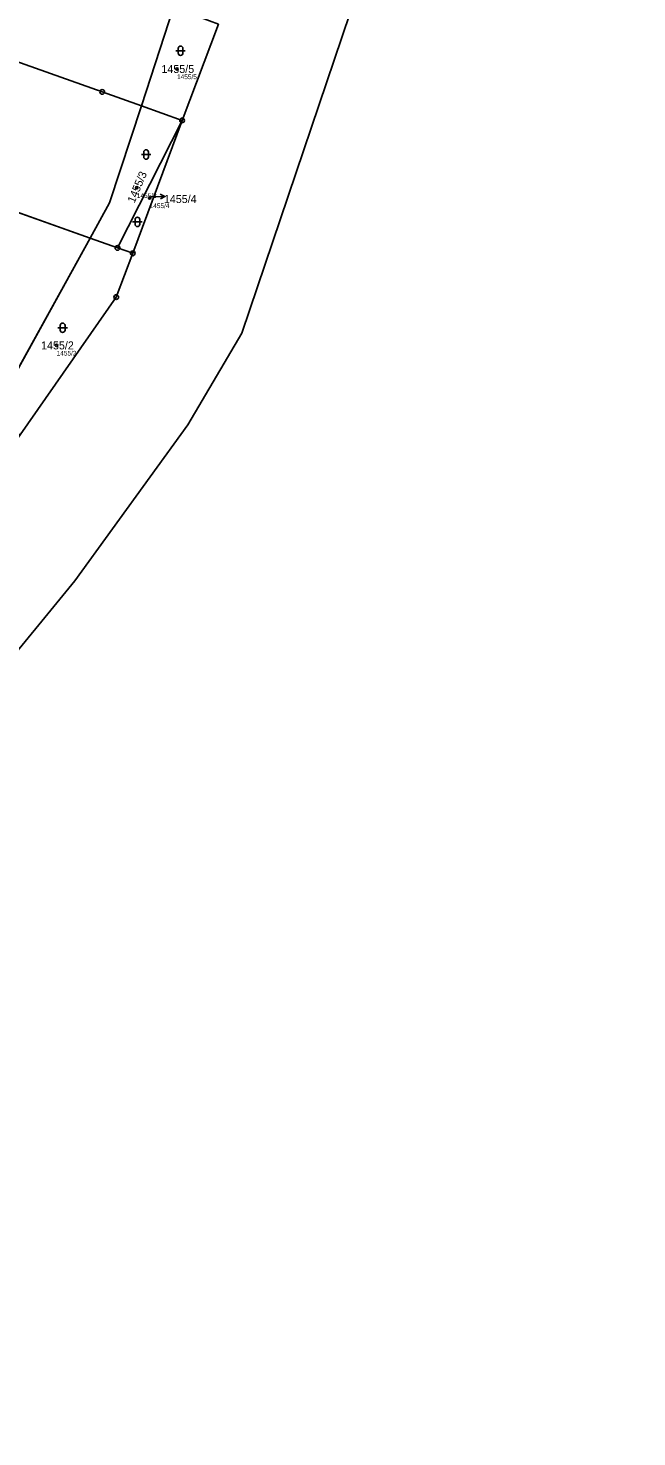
# Model space of a CAD drawing. Extents: x -751550 to -746116, y -1055108 to -1050700.
# Drawn here: x -748847.6 to -748718.3, y -1054876.5 to -1054577.2 of the extents above; entities that cross this region are included whole.
import ezdxf

# ---------------------------------------------------------------- set-up
doc = ezdxf.new("R2010")
doc.units = 0
for name, color, linetype in [('Definiční body', 7, 'Continuous'), ('Hranice parcel', 7, 'Continuous'), ('Parcelní čísla', 7, 'Continuous'), ('Polygon ku', 7, 'Continuous'), ('Polygon parcely', 7, 'Continuous'), ('Pop  PČ popisy', 7, 'Continuous'), ('Značky bodu BP', 7, 'Continuous'), ('Značky kultur', 7, 'Continuous')]:
    doc.layers.add(name, color=color, linetype=linetype)

msp = doc.modelspace()

# ---------------------------------------------------------------- linework, layer by layer
at = {"layer": 'Definiční body'}
for centre in [(-748815.97, -1054585.88), (-748824.51, -1054611.11), (-748821.79, -1054613.28), (-748841.54, -1054644.6)]:
    msp.add_circle(centre, 0.25, dxfattribs=at)
at = {"layer": 'Hranice parcel'}
for p, q in [((-748816.7, -1054572.85), (-748823.54, -1054593.72)), ((-748814.9, -1054596.81), (-748807.17, -1054576.39)), ((-748831.86, -1054590.74), (-748823.54, -1054593.72)), ((-748814.9, -1054596.81), (-748823.54, -1054593.72)), ((-748828.61, -1054623.89), (-748814.9, -1054596.81)), ((-748825.38, -1054625.04), (-748814.9, -1054596.81)), ((-748888.61, -1054602.55), (-748834.44, -1054621.82)), ((-748834.44, -1054621.82), (-748856.17, -1054661.14)), ((-748828.61, -1054623.89), (-748834.44, -1054621.82)), ((-748825.38, -1054625.04), (-748828.61, -1054623.89)), ((-748813.69, -1054661.51), (-748802.18, -1054641.97))]:
    msp.add_line(p, q, dxfattribs=at)
for points in [[(-748802.18, -1054641.97), (-748771.04, -1054549.79), (-748728.12, -1054448.9), (-748718.31, -1054423.72)], [(-748973.82, -1054540.27), (-748885.34, -1054571.83), (-748875.65, -1054575.26), (-748831.86, -1054590.74)], [(-748823.54, -1054593.72), (-748830.29, -1054614.3), (-748834.44, -1054621.82)], [(-748849.26, -1054663.59), (-748828.87, -1054634.35), (-748825.38, -1054625.04)], [(-748889.19, -1054776.89), (-748855.33, -1054716.1), (-748837.66, -1054694.6), (-748813.69, -1054661.51)]]:
    msp.add_lwpolyline(points, dxfattribs=at)
at = {"layer": 'Polygon ku'}
msp.add_lwpolyline([(-749113.89, -1055026.62), (-749080.2, -1055005.63), (-749078.05, -1055004.29), (-749076.5, -1055002.83), (-749062.46, -1054988.21), (-749019.54, -1054936.39), (-748956.65, -1054878.24), (-748930.82, -1054828.28), (-748889.74, -1054777.56), (-748889.19, -1054776.89), (-748855.33, -1054716.1), (-748837.66, -1054694.6), (-748813.69, -1054661.51), (-748802.18, -1054641.97), (-748771.04, -1054549.79)], dxfattribs=at)
at = {"layer": 'Polygon parcely'}
for points in [[(-748877.04, -1054550.44), (-748966.43, -1054517.43), (-748974.51, -1054540.03), (-748973.82, -1054540.27), (-748885.34, -1054571.83), (-748875.65, -1054575.26), (-748831.86, -1054590.74), (-748823.54, -1054593.72), (-748816.7, -1054572.85)], [(-748888.61, -1054602.55), (-748834.44, -1054621.82), (-748830.29, -1054614.3), (-748823.54, -1054593.72), (-748831.86, -1054590.74), (-748875.65, -1054575.26), (-748885.34, -1054571.83), (-748973.82, -1054540.27), (-748984.18, -1054568.55)], [(-748816.7, -1054572.85), (-748823.54, -1054593.72), (-748814.9, -1054596.81), (-748807.17, -1054576.39)], [(-748814.9, -1054596.81), (-748823.54, -1054593.72), (-748830.29, -1054614.3), (-748834.44, -1054621.82), (-748828.61, -1054623.89)], [(-748814.9, -1054596.81), (-748828.61, -1054623.89), (-748825.38, -1054625.04)], [(-748904.67, -1054641.79), (-748998.92, -1054608.09), (-748999.64, -1054610.18), (-748863.24, -1054658.63), (-748856.17, -1054661.14), (-748834.44, -1054621.82), (-748888.61, -1054602.55)], [(-748828.87, -1054634.35), (-748825.38, -1054625.04), (-748828.61, -1054623.89), (-748834.44, -1054621.82), (-748856.17, -1054661.14), (-748849.26, -1054663.59)]]:
    msp.add_lwpolyline(points, close=True, dxfattribs=at)
msp.add_lwpolyline([(-748807.17, -1054576.39), (-748814.9, -1054596.81), (-748825.38, -1054625.04), (-748828.87, -1054634.35), (-748849.26, -1054663.59), (-748877.08, -1054703.22), (-748892.69, -1054722.48), (-748915.7, -1054750.88), (-748916.73, -1054752.29), (-748889.74, -1054777.56), (-748889.19, -1054776.89), (-748855.33, -1054716.1), (-748837.66, -1054694.6), (-748813.69, -1054661.51), (-748802.18, -1054641.97), (-748771.04, -1054549.79)], dxfattribs=at)
at = {"layer": 'Pop  PČ popisy'}
for p, q in [((-748821.53, -1054613.06), (-748818.53, -1054612.96)), ((-748818.53, -1054612.96), (-748819.55, -1054612.49)), ((-748818.53, -1054612.96), (-748819.51, -1054613.49))]:
    msp.add_line(p, q, dxfattribs=at)
at = {"layer": 'Značky bodu BP'}
for centre, radius in [((-748831.86, -1054590.74), 0.5), ((-748831.86, -1054590.74), 0.0303), ((-748814.9, -1054596.81), 0.5), ((-748814.9, -1054596.81), 0.0303), ((-748828.61, -1054623.89), 0.5), ((-748828.61, -1054623.89), 0.0303), ((-748825.38, -1054625.04), 0.5), ((-748825.38, -1054625.04), 0.0303), ((-748828.87, -1054634.35), 0.5), ((-748828.87, -1054634.35), 0.0303)]:
    msp.add_circle(centre, radius, dxfattribs=at)
at = {"layer": 'Značky kultur'}
for p, q in [((-748816.22, -1054582), (-748814.22, -1054582)), ((-748815.72, -1054581.5), (-748815.72, -1054582.5)), ((-748814.72, -1054582.5), (-748814.72, -1054581.5)), ((-748823.53, -1054604.05), (-748821.53, -1054604.05)), ((-748823.03, -1054603.55), (-748823.03, -1054604.55)), ((-748822.03, -1054604.55), (-748822.03, -1054603.55)), ((-748825.39, -1054618.36), (-748823.39, -1054618.36)), ((-748824.89, -1054617.86), (-748824.89, -1054618.86)), ((-748823.89, -1054618.86), (-748823.89, -1054617.86)), ((-748841.26, -1054640.85), (-748839.26, -1054640.85)), ((-748840.76, -1054640.35), (-748840.76, -1054641.35)), ((-748839.76, -1054641.35), (-748839.76, -1054640.35))]:
    msp.add_line(p, q, dxfattribs=at)
for centre, start, end in [((-748815.22, -1054581.5), 0, 180), ((-748815.22, -1054582.5), 180, 359.9879), ((-748822.53, -1054603.55), 0, 180), ((-748822.53, -1054604.55), 180, 359.9879), ((-748824.39, -1054617.86), 0, 180), ((-748824.39, -1054618.86), 180, 359.9879), ((-748840.26, -1054640.35), 0, 180), ((-748840.26, -1054641.35), 180, 359.9879)]:
    msp.add_arc(centre, 0.5, start, end, dxfattribs=at)

# ---------------------------------------------------------------- texts
at = {"layer": 'Definiční body'}
for s, p in [('1455/5', (-748815.97, -1054588.04)), ('1455/3', (-748824.51, -1054613.27)), ('1455/4', (-748821.79, -1054615.44)), ('1455/2', (-748841.54, -1054646.76))]:
    msp.add_text(s, height=1, dxfattribs=at).set_placement(p)
at = {"layer": 'Parcelní čísla'}
for s, p in [('1455/5', (-748819.28, -1054586.73)), ('1455/4', (-748818.76, -1054614.36)), ('1455/2', (-748844.84, -1054645.45))]:
    msp.add_text(s, height=1.7, dxfattribs=at).set_placement(p)
msp.add_text('1455/3', height=1.7, rotation=67, dxfattribs=at).set_placement((-748825.02, -1054614.49))

doc.saveas('drawing.dxf')
